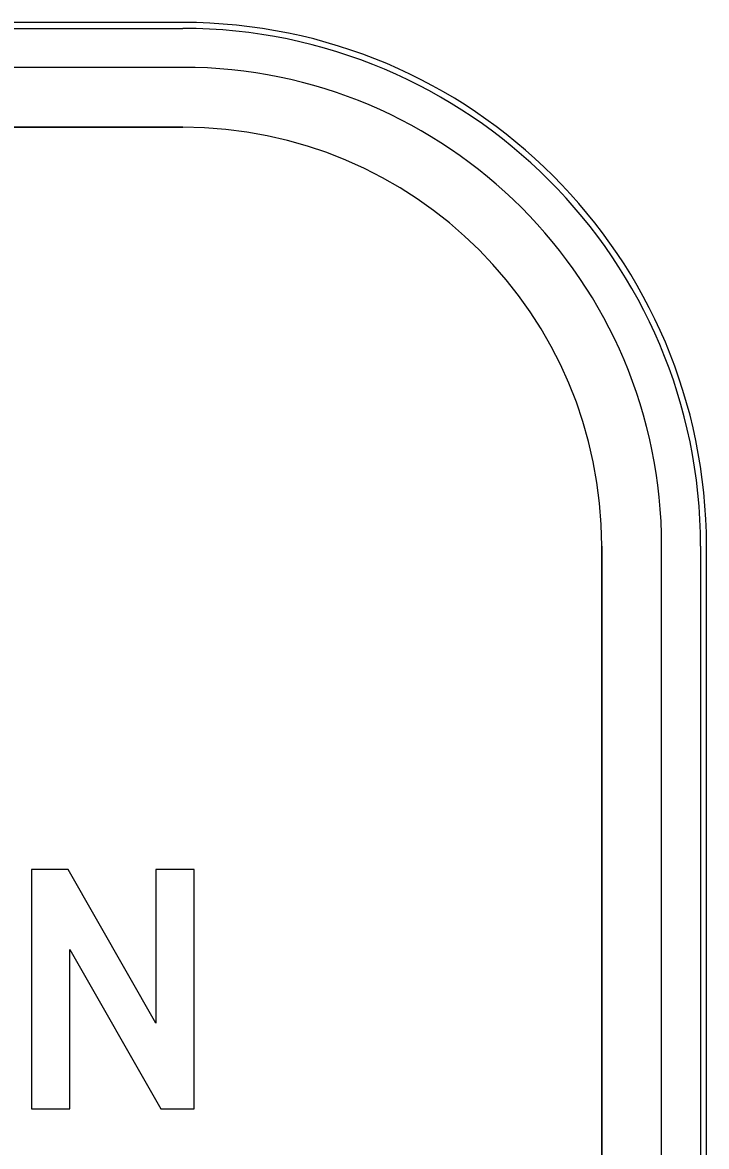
# Model space of a CAD drawing. Extents: x 0 to 770, y 0 to 495.
# Drawn here: x 103.95 to 123.42, y 440.15 to 472.14 of the extents above; entities that cross this region are included whole.
import ezdxf

# ---------------------------------------------------------------- set-up
doc = ezdxf.new("R2010")
doc.units = 0
for name, color, linetype in [('GSBWFill', 7, 'Continuous'), ('GSColorFill', 7, 'Continuous'), ('GSOutline', 7, 'Continuous')]:
    doc.layers.add(name, color=color, linetype=linetype)

msp = doc.modelspace()

# ---------------------------------------------------------------- linework, layer by layer
at = {"layer": 'GSBWFill'}
for p, q in [((108.513, 472.143), (76.995, 472.143)), ((108.513, 470.866), (76.995, 470.866)), ((76.995, 469.162), (108.513, 469.162)), ((120.439, 457.236), (120.439, 405.273)), ((122.143, 405.273), (122.143, 457.236)), ((123.42, 405.273), (123.42, 457.236))]:
    msp.add_line(p, q, dxfattribs=at)
msp.add_lwpolyline([(108.837, 441.221), (108.837, 448.036), (107.746, 448.036), (107.746, 443.658), (105.244, 448.036), (104.203, 448.036), (104.203, 441.221), (105.293, 441.221), (105.293, 445.753), (107.883, 441.221)], close=True, dxfattribs=at)
for radius in [14.907, 13.63, 11.926]:
    msp.add_arc((108.513, 457.236), radius, 0, 90, dxfattribs=at)
at = {"layer": 'GSColorFill'}
for p, q in [((108.513, 472.143), (76.995, 472.143)), ((108.513, 472.143), (76.995, 472.143)), ((76.995, 471.973), (108.513, 471.973)), ((108.513, 470.866), (76.995, 470.866)), ((76.995, 469.162), (108.513, 469.162)), ((120.439, 457.236), (120.439, 405.273)), ((122.143, 405.273), (122.143, 457.236)), ((123.25, 457.236), (123.25, 405.273)), ((123.42, 405.273), (123.42, 457.236)), ((123.42, 405.273), (123.42, 457.236))]:
    msp.add_line(p, q, dxfattribs=at)
msp.add_lwpolyline([(108.837, 441.221), (108.837, 448.036), (107.746, 448.036), (107.746, 443.658), (105.244, 448.036), (104.203, 448.036), (104.203, 441.221), (105.293, 441.221), (105.293, 445.753), (107.883, 441.221)], close=True, dxfattribs=at)
for radius in [14.907, 14.907, 14.737, 13.63, 11.926]:
    msp.add_arc((108.513, 457.236), radius, 0, 90, dxfattribs=at)
at = {"layer": 'GSOutline'}
for p, q in [((108.513, 472.143), (76.995, 472.143)), ((108.513, 470.866), (76.995, 470.866)), ((108.513, 469.162), (76.995, 469.162)), ((120.439, 405.273), (120.439, 457.236)), ((122.143, 405.273), (122.143, 457.236)), ((123.42, 405.273), (123.42, 457.236))]:
    msp.add_line(p, q, dxfattribs=at)
msp.add_lwpolyline([(108.837, 441.221), (108.837, 448.036), (107.746, 448.036), (107.746, 443.658), (105.244, 448.036), (104.203, 448.036), (104.203, 441.221), (105.293, 441.221), (105.293, 445.753), (107.883, 441.221)], close=True, dxfattribs=at)
for radius in [14.907, 13.63, 11.926]:
    msp.add_arc((108.513, 457.236), radius, 0, 90, dxfattribs=at)

doc.saveas('drawing.dxf')
